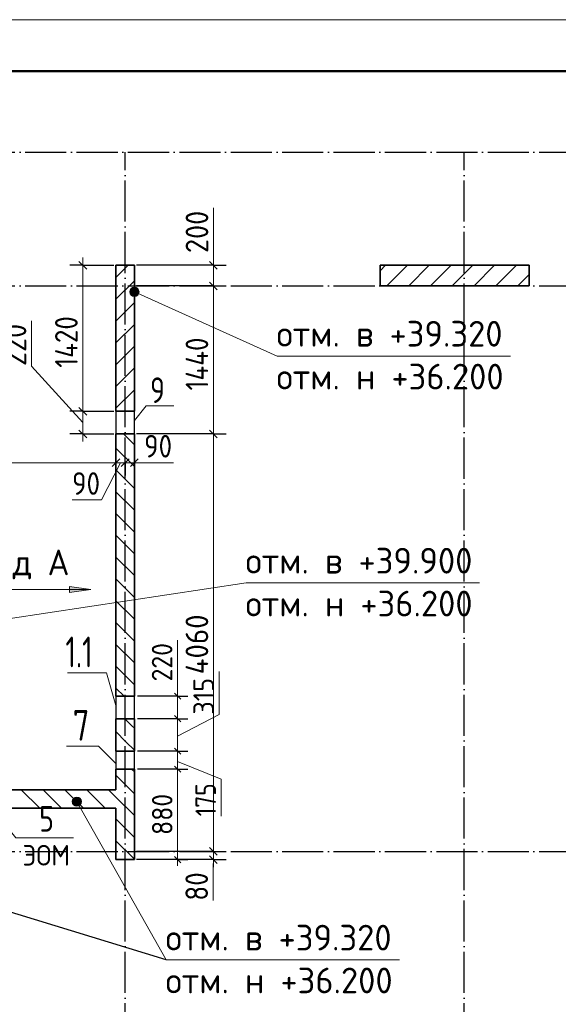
# Model space of a CAD drawing. Header units: millimetres. Extents: x -49773 to 2322955, y -3321 to 58485.
# Tile 371 of 580: x 1371148 to 1376390, y 29747 to 39324. Entities that reach past the tile are written whole.
import ezdxf

# ---------------------------------------------------------------- set-up
doc = ezdxf.new("R2010")
doc.units = ezdxf.units.MM
doc.linetypes.add('______11', pattern=[500, 400, -50, 0, -50])
doc.linetypes.add('______5', pattern=[1100, 800, -100, 100, -100])
for name, color, linetype, lineweight in [('Standard', 7, 'Continuous', 25), ('Высотная отметка (отверстия)', 7, 'Continuous', 13), ('Высотная отметки_ общее', 7, 'Continuous', 13), ('Макрос окна_ общее', 7, 'Continuous', 13), ('Размерная линия_ общее', 7, 'Continuous', 13), ('Размерная линия_ общее_1', 7, 'Continuous', 13), ('Стена_ общее', 7, 'Continuous', 35), ('тонкая', 7, 'Continuous', 25), ('Фундамент (1)', 7, 'Continuous', 35)]:
    doc.layers.add(name, color=color, linetype=linetype, lineweight=lineweight)
doc.layers.add('Осевая линия_ общее', color=7, linetype='______5', lineweight=13, true_color=0xa0a0a0)
doc.styles.add('ISOCPEUR', font='txt')

msp = doc.modelspace()

# ---------------------------------------------------------------- hatches: boundary and pattern name
at = {"layer": 'Высотная отметки_ общее', "linetype": 'Continuous', "lineweight": 13, "transparency": 33554687}
for points in [[(1372220.2, 36671.4), (1372238.6, 36712.5), (1372223.7, 36694.5)], [(1372238.6, 36712.5), (1372220.2, 36671.4), (1372228.4, 36650)], [(1372238.6, 36712.5), (1372228.4, 36650), (1372260, 36720.6)], [(1372260, 36720.6), (1372228.4, 36650), (1372246.3, 36635.1)], [(1372260, 36720.6), (1372246.3, 36635.1), (1372283.1, 36717.2)], [(1372283.1, 36717.2), (1372246.3, 36635.1), (1372269.4, 36631.6)], [(1372283.1, 36717.2), (1372269.4, 36631.6), (1372301.1, 36702.2)], [(1372301.1, 36702.2), (1372269.4, 36631.6), (1372290.8, 36639.8)], [(1372301.1, 36702.2), (1372290.8, 36639.8), (1372309.2, 36680.8)], [(1372309.2, 36680.8), (1372290.8, 36639.8), (1372305.8, 36657.7)], [(1371666.2, 31695.8), (1371666.2, 31740.8), (1371659.9, 31718.3)], [(1371666.2, 31740.8), (1371682.4, 31679.6), (1371682.4, 31757)], [(1371666.2, 31740.8), (1371666.2, 31695.8), (1371682.4, 31679.6)], [(1371682.4, 31757), (1371704.9, 31673.3), (1371704.9, 31763.3)], [(1371682.4, 31757), (1371682.4, 31679.6), (1371704.9, 31673.3)], [(1371704.9, 31763.3), (1371704.9, 31673.3), (1371727.4, 31679.6)], [(1371704.9, 31763.3), (1371727.4, 31679.6), (1371727.4, 31757)], [(1371727.4, 31757), (1371727.4, 31679.6), (1371743.6, 31695.8)], [(1371727.4, 31757), (1371743.6, 31695.8), (1371743.6, 31740.8)], [(1371743.6, 31740.8), (1371743.6, 31695.8), (1371749.9, 31718.3)]]:
    msp.add_hatch(color=7, dxfattribs=at).paths.add_polyline_path(points)
at = {"layer": 'Осевая линия_ общее', "linetype": 'Continuous', "lineweight": 13, "transparency": 33554687}
msp.add_hatch(color=7, dxfattribs=at).paths.add_polyline_path([(1371632.2, 33751.7), (1371842.2, 33781.7), (1371632.2, 33811.7)])

# ---------------------------------------------------------------- linework, layer by layer
at = {"color": 7, "linetype": 'Continuous', "lineweight": 35, "transparency": 33554687}
for p, q in [((1376104.8, 36934.5), (1374654.8, 36934.5)), ((1374654.8, 36934.5), (1374654.8, 36734.5)), ((1376104.8, 36734.5), (1376104.8, 36934.5)), ((1374654.8, 36734.5), (1376104.8, 36734.5))]:
    msp.add_line(p, q, dxfattribs=at)
at = {"color": 253, "linetype": '______11', "lineweight": 18, "true_color": 0xababab, "transparency": 33554687}
for p, q in [((1374654.8, 36879.9), (1374709.4, 36934.5)), ((1374933.7, 36734.5), (1375133.7, 36934.5)), ((1375358, 36734.5), (1375558, 36934.5)), ((1375782.2, 36734.5), (1375982.2, 36934.5))]:
    msp.add_line(p, q, dxfattribs=at)
at = {"color": 253, "linetype": '______5', "lineweight": 18, "true_color": 0xababab, "transparency": 33554687}
for p, q in [((1374721.6, 36734.5), (1374921.6, 36934.5)), ((1375145.8, 36734.5), (1375345.8, 36934.5)), ((1375570.1, 36734.5), (1375770.1, 36934.5)), ((1375994.3, 36734.5), (1376104.8, 36845))]:
    msp.add_line(p, q, dxfattribs=at)
at = {"layer": 'Standard', "color": 7, "linetype": 'Continuous', "lineweight": 13, "transparency": 33554687}
msp.add_lwpolyline([(1328054.2, -2676.4), (1387454.2, -2676.4), (1387454.2, 39323.6), (1328054.2, 39323.6), (1328054.2, -2676.4)], close=True, dxfattribs=at)
at = {"layer": 'Standard', "color": 7, "linetype": 'Continuous', "lineweight": 50, "transparency": 33554687}
msp.add_lwpolyline([(1330054.2, 38823.6), (1386954.2, 38823.6), (1386954.2, -2176.4), (1330054.2, -2176.4), (1330054.2, 38823.6)], close=True, dxfattribs=at)
at = {"layer": 'Высотная отметка (отверстия)', "color": 7, "linetype": 'Continuous', "lineweight": 13, "transparency": 33554687}
for points in [[(1372264.7, 35424.5), (1372379.7, 35568.6), (1372649.7, 35568.6)], [(1372084.7, 32654.2), (1371992.6, 32972.5), (1371612.6, 32972.5)], [(1370769.7, 31784.5), (1371111.5, 31366.6), (1371671.5, 31366.6)]]:
    msp.add_lwpolyline(points, dxfattribs=at)
at = {"layer": 'Высотная отметки_ общее', "color": 7, "linetype": 'Continuous', "lineweight": 13, "transparency": 33554687}
for p, q in [((1372223.7, 36694.5), (1372223.7, 36694.5)), ((1372283.1, 36717.2), (1372283.1, 36717.2)), ((1372246.3, 36635.1), (1372246.3, 36635.1)), ((1372305.8, 36657.7), (1372305.8, 36657.7)), ((1371659.9, 31718.3), (1371659.9, 31718.3)), ((1371704.9, 31763.3), (1371704.9, 31763.3)), ((1371749.9, 31718.3), (1371749.9, 31718.3)), ((1371704.9, 31673.3), (1371704.9, 31673.3))]:
    msp.add_line(p, q, dxfattribs=at)
for points in [[(1372264.7, 36676.1), (1373655.2, 36052.2), (1375923.3, 36052.2)], [(1369488.9, 33262), (1373353.3, 33844.9), (1375621.4, 33844.9)], [(1371712.4, 31705.4), (1372575.3, 30178.9), (1374843.5, 30178.9)]]:
    msp.add_lwpolyline(points, dxfattribs=at)
for centre in [(1372264.7, 36676.1), (1371704.9, 31718.3)]:
    msp.add_circle(centre, 45, dxfattribs=at)
at = {"layer": 'Макрос окна_ общее', "color": 7, "linetype": 'Continuous', "lineweight": -3, "transparency": 33554687}
for p, q in [((1372084.7, 35514.5), (1372084.7, 35294.5)), ((1372264.7, 35294.5), (1372264.7, 35514.5)), ((1372084.7, 32744.5), (1372084.7, 32524.5)), ((1372264.7, 32524.5), (1372264.7, 32744.5)), ((1372084.7, 32209.5), (1372084.7, 32034.5)), ((1372264.7, 32034.5), (1372264.7, 32209.5))]:
    msp.add_line(p, q, dxfattribs=at)
at = {"layer": 'Осевая линия_ общее', "color": 253, "linetype": '______11', "lineweight": -3, "true_color": 0xa0a0a0, "transparency": 33554687}
for p, q in [((1334694.8, 38034.5), (1381774.8, 38034.5)), ((1372174.8, 21356.3), (1372174.8, 38034.5)), ((1375474.8, 21356.3), (1375474.8, 38034.5)), ((1334694.8, 36734.5), (1381774.8, 36734.5)), ((1334694.8, 31234.5), (1381774.8, 31234.5))]:
    msp.add_line(p, q, dxfattribs=at)
at = {"layer": 'Осевая линия_ общее', "color": 7, "linetype": 'Continuous', "lineweight": 13, "transparency": 33554687}
for p, q in [((1371842.2, 33781.7), (1371632.2, 33811.7)), ((1371632.2, 33811.7), (1371632.2, 33751.7)), ((1370672.2, 33781.7), (1371842.2, 33781.7)), ((1371632.2, 33781.7), (1371617.2, 33781.7)), ((1371632.2, 33751.7), (1371842.2, 33781.7)), ((1371842.2, 33781.7), (1371842.2, 33781.7)), ((1371842.2, 33781.7), (1371842.2, 33781.7)), ((1371842.2, 33781.7), (1371842.2, 33781.7))]:
    msp.add_line(p, q, dxfattribs=at)
msp.add_lwpolyline([(1372084.7, 32089.5), (1371915, 32259.2), (1371605, 32259.2)], dxfattribs=at)
at = {"layer": 'Размерная линия_ общее', "color": 7, "linetype": 'Continuous', "lineweight": 13, "transparency": 33554687}
for p, q in [((1373033.6, 37053.9), (1373033.6, 37493.9)), ((1371762.7, 36934.5), (1371762.7, 37009.5)), ((1373033.2, 36834.5), (1373033.6, 37053.9)), ((1373033.2, 36934.5), (1373033.2, 37009.5)), ((1373033.2, 36734.5), (1373033.2, 36934.5)), ((1373033.2, 35294.5), (1373033.2, 36734.5)), ((1371262.7, 35954.5), (1371262.7, 36394.5)), ((1371762.7, 35404.5), (1371262.7, 35954.5)), ((1371762.7, 35294.5), (1371762.7, 35514.5)), ((1371762.7, 35294.5), (1371762.7, 35219.5)), ((1373033.2, 31234.5), (1373033.2, 35294.5)), ((1369554.7, 35014), (1372084.7, 35014)), ((1372129.7, 35014), (1371944.2, 34652.3)), ((1372084.7, 35014), (1372174.7, 35014)), ((1372174.7, 35014), (1372264.7, 35014)), ((1372219.7, 35014), (1372359.2, 35015.1)), ((1372264.7, 35014), (1372339.7, 35014)), ((1372359.2, 35015.1), (1372645.2, 35015.1)), ((1371944.2, 34652.3), (1371658.2, 34652.3)), ((1373033.2, 31154.5), (1373033.2, 31234.5)), ((1373033.2, 31194.5), (1373031.1, 31041.3)), ((1373033.2, 31154.5), (1373033.2, 31079.5)), ((1373031.1, 31041.3), (1373031.1, 30755.3))]:
    msp.add_line(p, q, dxfattribs=at)
at = {"layer": 'Размерная линия_ общее', "color": 7, "linetype": 'Continuous', "lineweight": 25, "transparency": 33554687}
for p, q in [((1371800.2, 36897), (1371725.2, 36972)), ((1373070.7, 36897), (1372995.7, 36972)), ((1373070.7, 36697), (1372995.7, 36772)), ((1371800.2, 35477), (1371725.2, 35552)), ((1371800.2, 35257), (1371725.2, 35332)), ((1373070.7, 35257), (1372995.7, 35332)), ((1372047.2, 34976.5), (1372122.2, 35051.5)), ((1372137.2, 34976.5), (1372212.2, 35051.5)), ((1372227.2, 34976.5), (1372302.2, 35051.5)), ((1373070.7, 31197), (1372995.7, 31272)), ((1373070.7, 31117), (1372995.7, 31192))]:
    msp.add_line(p, q, dxfattribs=at)
at = {"layer": 'Размерная линия_ общее', "color": 253, "linetype": 'Continuous', "lineweight": -3, "true_color": 0xa0a0a0, "transparency": 33554687}
for p, q in [((1371762.7, 36934.5), (1371637.7, 36934.5)), ((1371762.7, 36934.5), (1371887.7, 36934.5)), ((1371762.7, 36934.5), (1372064.7, 36934.5)), ((1373033.2, 36934.5), (1372908.2, 36934.5)), ((1373033.2, 36934.5), (1373158.2, 36934.5)), ((1373033.2, 36734.5), (1372908.2, 36734.5)), ((1373033.2, 36734.5), (1373158.2, 36734.5)), ((1371762.7, 35514.5), (1371637.7, 35514.5)), ((1371762.7, 35514.5), (1371887.7, 35514.5)), ((1371762.7, 35514.5), (1372064.7, 35514.5)), ((1371762.7, 35294.5), (1371637.7, 35294.5)), ((1371762.7, 35294.5), (1371887.7, 35294.5)), ((1371762.7, 35294.5), (1372064.7, 35294.5)), ((1373033.2, 35294.5), (1372908.2, 35294.5)), ((1373033.2, 35294.5), (1373158.2, 35294.5)), ((1372084.7, 35014), (1372084.7, 35139)), ((1372174.7, 35014), (1372174.7, 35139)), ((1372264.7, 35014), (1372264.7, 35139)), ((1372084.7, 35014), (1372084.7, 34889)), ((1372174.7, 35014), (1372174.7, 34889)), ((1372174.7, 35014), (1372174.7, 35014)), ((1372264.7, 35014), (1372264.7, 34889)), ((1373033.2, 31234.5), (1372908.2, 31234.5)), ((1373033.2, 31234.5), (1373158.2, 31234.5)), ((1373033.2, 31154.5), (1372908.2, 31154.5)), ((1373033.2, 31154.5), (1373158.2, 31154.5))]:
    msp.add_line(p, q, dxfattribs=at)
at = {"layer": 'Размерная линия_ общее', "color": 7, "linetype": 'Continuous', "lineweight": 13, "transparency": 33554687}
msp.add_lwpolyline([(1371762.7, 35514.5), (1371762.7, 35918.7), (1371762.7, 35918.7), (1371762.7, 36934.5)], dxfattribs=at)
at = {"layer": 'Размерная линия_ общее', "color": 253, "linetype": 'Continuous', "lineweight": -3, "true_color": 0xa0a0a0, "transparency": 33554687}
for points in [[(1373033.2, 36934.5), (1373016.6, 36934.5), (1373016.6, 36934.5), (1372284.7, 36934.5)], [(1373033.2, 36734.5), (1373016.5, 36734.5), (1373016.5, 36734.5), (1372284.7, 36734.5)], [(1373033.2, 35294.5), (1373016.1, 35294.5), (1373016.1, 35294.5), (1373015.9, 35294.5), (1373015.9, 35294.5), (1372284.7, 35294.5)], [(1372084.7, 35014), (1372084.7, 35032), (1372084.7, 35032), (1372084.7, 35182.4)], [(1372264.7, 35014), (1372264.7, 35032.1), (1372264.7, 35032.1), (1372264.7, 35173.9)], [(1373033.2, 31234.5), (1373014.6, 31234.5), (1373014.6, 31234.5), (1373014.4, 31234.5), (1373014.4, 31234.5), (1373014.3, 31234.5), (1373014.3, 31234.5), (1372284.7, 31234.5)], [(1373033.2, 31154.5), (1373014.6, 31154.5), (1373014.6, 31154.5), (1373014.3, 31154.5), (1373014.3, 31154.5), (1373014.3, 31154.5), (1373014.3, 31154.5), (1372284.7, 31154.5)]]:
    msp.add_lwpolyline(points, dxfattribs=at)
at = {"layer": 'Размерная линия_ общее_1', "color": 7, "linetype": 'Continuous', "lineweight": 13, "transparency": 33554687}
for p, q in [((1372684.1, 32887.4), (1372684.1, 33287.4)), ((1373088, 32565.2), (1373088, 32985.2)), ((1372685.4, 32634.5), (1372684.1, 32887.4)), ((1372685.4, 32744.5), (1372685.4, 32804.5)), ((1372685.4, 32524.5), (1372685.4, 32744.5)), ((1372685.4, 32354.5), (1373088, 32565.2)), ((1372685.4, 32184.5), (1372685.4, 32524.5)), ((1372685.4, 32034.5), (1372685.4, 32184.5)), ((1372685.4, 32109.5), (1373108.7, 31935.9)), ((1373108.7, 31935.9), (1373108.7, 31575.9)), ((1372685.4, 31154.5), (1372685.4, 31094.5))]:
    msp.add_line(p, q, dxfattribs=at)
at = {"layer": 'Размерная линия_ общее_1', "color": 7, "linetype": 'Continuous', "lineweight": 25, "transparency": 33554687}
for p, q in [((1372715.4, 32714.5), (1372655.4, 32774.5)), ((1372715.4, 32494.5), (1372655.4, 32554.5)), ((1372715.4, 32179.5), (1372655.4, 32239.5)), ((1372715.4, 32004.5), (1372655.4, 32064.5)), ((1372715.4, 31124.5), (1372655.4, 31184.5))]:
    msp.add_line(p, q, dxfattribs=at)
at = {"layer": 'Размерная линия_ общее_1', "color": 253, "linetype": 'Continuous', "lineweight": -3, "true_color": 0xa0a0a0, "transparency": 33554687}
for p, q in [((1372685.4, 32744.5), (1372585.4, 32744.5)), ((1372685.4, 32744.5), (1372785.4, 32744.5)), ((1372685.4, 32524.5), (1372585.4, 32524.5)), ((1372685.4, 32524.5), (1372785.4, 32524.5)), ((1372685.4, 32209.5), (1372785.4, 32209.5)), ((1372685.4, 32034.5), (1372585.4, 32034.5)), ((1372685.4, 32034.5), (1372785.4, 32034.5)), ((1372685.4, 31154.5), (1372294.7, 31154.5)), ((1372685.4, 31154.5), (1372585.4, 31154.5)), ((1372685.4, 31154.5), (1372785.4, 31154.5))]:
    msp.add_line(p, q, dxfattribs=at)
for points in [[(1372685.4, 32744.5), (1372664.2, 32744.5), (1372664.2, 32744.5), (1372294.7, 32744.5)], [(1372685.4, 32524.5), (1372664.4, 32524.5), (1372664.4, 32524.5), (1372294.7, 32524.5)], [(1372685.4, 32209.5), (1372664.7, 32209.5), (1372664.7, 32209.5), (1372294.7, 32209.5)], [(1372685.4, 32034.5), (1372664.8, 32034.5), (1372664.8, 32034.5), (1372294.7, 32034.5)]]:
    msp.add_lwpolyline(points, dxfattribs=at)
at = {"layer": 'Размерная линия_ общее_1', "color": 7, "linetype": 'Continuous', "lineweight": 13, "transparency": 33554687}
msp.add_lwpolyline([(1372685.4, 31154.5), (1372685.4, 31306.1), (1372685.4, 31306.1), (1372685.4, 31311.7), (1372685.4, 31311.7), (1372685.4, 31410.8), (1372685.4, 31410.8), (1372685.4, 32034.5)], dxfattribs=at)
at = {"layer": 'Стена_ общее', "color": 7, "linetype": 'Continuous', "lineweight": 35, "transparency": 33554687}
for p, q in [((1372264.7, 36934.5), (1372084.7, 36934.5)), ((1372084.7, 36934.5), (1372084.7, 35514.5)), ((1372264.7, 35514.5), (1372264.7, 36934.5)), ((1372264.7, 36934.5), (1372264.7, 36934.5)), ((1372264.7, 35514.5), (1372084.7, 35514.5)), ((1372084.7, 35294.5), (1372264.7, 35294.5)), ((1372084.7, 35294.5), (1372084.7, 32744.5)), ((1372264.7, 32744.5), (1372264.7, 35294.5)), ((1372264.7, 35294.5), (1372264.7, 35294.5)), ((1372264.7, 32744.5), (1372084.7, 32744.5)), ((1372084.7, 32524.5), (1372264.7, 32524.5)), ((1372084.7, 32524.5), (1372084.7, 32209.5)), ((1372264.7, 32209.5), (1372264.7, 32524.5)), ((1372264.7, 32209.5), (1372084.7, 32209.5)), ((1372084.7, 32034.5), (1372264.7, 32034.5)), ((1372084.7, 32034.5), (1372084.7, 31834.5)), ((1372264.7, 31154.5), (1372264.7, 32034.5)), ((1372084.7, 31834.5), (1370789.7, 31834.5)), ((1369554.7, 31654.5), (1372084.7, 31654.5)), ((1372084.7, 31654.5), (1372084.7, 31154.5)), ((1372084.7, 31154.5), (1372264.7, 31154.5))]:
    msp.add_line(p, q, dxfattribs=at)
at = {"layer": 'Стена_ общее', "color": 253, "linetype": '______5', "lineweight": 18, "true_color": 0xababab, "transparency": 33554687}
for p, q in [((1372084.7, 36816.5), (1372202.7, 36934.5)), ((1372084.7, 36392.3), (1372264.7, 36572.3)), ((1372084.7, 35968), (1372264.7, 36148)), ((1372084.7, 35543.8), (1372264.7, 35723.8)), ((1372237.2, 32034.5), (1372264.7, 32007)), ((1371344.4, 31654.5), (1371164.4, 31834.5)), ((1371768.7, 31654.5), (1371588.7, 31834.5)), ((1372084.7, 31762.8), (1372013, 31834.5)), ((1372084.7, 31762.8), (1372264.7, 31582.8)), ((1372084.7, 31338.5), (1372264.7, 31158.5))]:
    msp.add_line(p, q, dxfattribs=at)
at = {"layer": 'Стена_ общее', "color": 7, "linetype": 'Continuous', "lineweight": 13, "transparency": 33554687}
for p, q in [((1372264.7, 35514.5), (1372264.7, 36934.5)), ((1372264.7, 35294.5), (1372264.7, 35514.5))]:
    msp.add_line(p, q, dxfattribs=at)
at = {"layer": 'Стена_ общее', "color": 253, "linetype": '______11', "lineweight": 18, "true_color": 0xababab, "transparency": 33554687}
for p, q in [((1372084.7, 36604.4), (1372264.7, 36784.4)), ((1372084.7, 36180.2), (1372264.7, 36360.1)), ((1372084.7, 35755.9), (1372264.7, 35935.9)), ((1372159.2, 35294.5), (1372264.7, 35189)), ((1372084.7, 31974.9), (1372264.7, 31794.9)), ((1371556.6, 31654.5), (1371376.6, 31834.5)), ((1371980.8, 31654.5), (1371800.8, 31834.5)), ((1372084.7, 31550.6), (1372264.7, 31370.6))]:
    msp.add_line(p, q, dxfattribs=at)
at = {"layer": 'Стена_ общее', "color": 253, "linetype": '______5', "lineweight": 18, "true_color": 0xababab, "transparency": 33554687}
for points in [[(1372084.7, 35156.9), (1372084.7, 35156.9), (1372264.7, 34976.9)], [(1372084.7, 34732.6), (1372084.7, 34732.6), (1372264.7, 34552.6)], [(1372084.7, 34308.4), (1372084.7, 34308.4), (1372264.7, 34128.4)], [(1372084.7, 33884.1), (1372084.7, 33884.1), (1372264.7, 33704.1)], [(1372084.7, 33459.8), (1372084.7, 33459.8), (1372264.7, 33279.8)], [(1372084.7, 33035.6), (1372084.7, 33035.6), (1372264.7, 32855.6)], [(1372171.5, 32524.5), (1372239.7, 32456.3), (1372239.7, 32456.3), (1372264.7, 32431.3)]]:
    msp.add_lwpolyline(points, dxfattribs=at)
at = {"layer": 'Стена_ общее', "color": 253, "linetype": '______11', "lineweight": 18, "true_color": 0xababab, "transparency": 33554687}
for points in [[(1372084.7, 34944.7), (1372084.7, 34944.7), (1372264.7, 34764.7)], [(1372084.7, 34520.5), (1372084.7, 34520.5), (1372264.7, 34340.5)], [(1372084.7, 34096.2), (1372084.7, 34096.2), (1372264.7, 33916.2)], [(1372084.7, 33671.9), (1372084.7, 33671.9), (1372264.7, 33492)], [(1372084.7, 33247.7), (1372084.7, 33247.7), (1372264.7, 33067.7)], [(1372084.7, 32823.4), (1372084.7, 32823.4), (1372163.6, 32744.5)], [(1372084.7, 32399.2), (1372084.7, 32399.2), (1372182.7, 32301.2), (1372182.7, 32301.2), (1372264.7, 32219.2)]]:
    msp.add_lwpolyline(points, dxfattribs=at)
at = {"layer": 'тонкая'}
msp.add_line((1372575.3, 30178.9), (1369186.6, 31215.1), dxfattribs=at)

# ---------------------------------------------------------------- texts
at = {"layer": 'Standard', "color": 7, "linetype": 'Continuous', "lineweight": 25, "transparency": 33554687, "insert": (1370667, 33880.4), "char_height": 250, "width": 1043.177, "attachment_point": 7, "style": 'ISOCPEUR'}
msp.add_mtext('\\W0.95;Вид А', dxfattribs=at)
at = {"layer": 'Высотная отметка (отверстия)', "color": 7, "linetype": 'Continuous', "lineweight": 25, "transparency": 33554687, "char_height": 250, "attachment_point": 7, "style": 'ISOCPEUR'}
for s, insert, width in [('\\W0.78;9', (1372417.7, 35595), 272.004), ('\\W0.78;5', (1371339, 31426.6), 272.013)]:
    msp.add_mtext(s, dxfattribs=dict(at, insert=insert, width=width))
at = {"layer": 'Высотная отметка (отверстия)', "color": 7, "linetype": 'Continuous', "lineweight": 18, "transparency": 33554687, "insert": (1371176.5, 31096.6), "char_height": 200, "width": 592.383, "attachment_point": 7, "style": 'ISOCPEUR'}
msp.add_mtext('\\W0.93;ЭОМ', dxfattribs=at)
at = {"layer": 'Высотная отметки_ общее', "color": 7, "linetype": 'Continuous', "lineweight": 25, "transparency": 33554687, "char_height": 250, "width": 2395.89, "attachment_point": 7, "style": 'ISOCPEUR'}
for s, insert in [('{\\W0.9800;отм. в +39.320}', (1373648.3, 36143.9)), ('\\W0.98;отм. н +36.200', (1373648.3, 35727.2)), ('{\\W0.9800;отм. в +39.900}', (1373346.4, 33936.6)), ('\\W0.98;отм. н +36.200', (1373346.4, 33519.9)), ('{\\W0.9800;отм. в +39.320}', (1372568.5, 30270.6)), ('\\W0.98;отм. н +36.200', (1372568.5, 29853.9))]:
    msp.add_mtext(s, dxfattribs=dict(at, insert=insert))
at = {"layer": 'Размерная линия_ общее', "color": 7, "linetype": 'Continuous', "lineweight": 25, "transparency": 33554687, "char_height": 220, "attachment_point": 7, "rotation": 90, "style": 'ISOCPEUR'}
for s, insert, width in [('\\W0.91;200', (1372983.6, 37053.9), 561.988), ('\\W0.87;1420', (1371712.7, 35938.5), 689.431), ('\\W0.91;220', (1371212.7, 35954.5), 561.996), ('\\W0.87;1440', (1372983.2, 35717.5), 711.922), ('\\W0.93;4060', (1372983.2, 32956.5), 740.386), ('\\W0.87;80', (1372981.1, 30755.3), 403.94)]:
    msp.add_mtext(s, dxfattribs=dict(at, insert=insert, width=width))
at = {"layer": 'Размерная линия_ общее', "color": 7, "linetype": 'Continuous', "lineweight": 25, "transparency": 33554687, "char_height": 220, "width": 403.932, "attachment_point": 7, "style": 'ISOCPEUR'}
for insert in [(1372359.2, 35065.1), (1371658.2, 34702.3)]:
    msp.add_mtext('\\W0.87;90', dxfattribs=dict(at, insert=insert))
at = {"layer": 'Размерная линия_ общее_1', "color": 7, "linetype": 'Continuous', "lineweight": 18, "transparency": 33554687, "char_height": 200, "attachment_point": 7, "rotation": 90, "style": 'ISOCPEUR'}
for s, insert, width in [('\\W0.91;220', (1372634.1, 32887.4), 510.89), ('{\\W0.9200;315}', (1373038, 32565.2), 531.301), ('{\\W0.8300;175}', (1373058.7, 31575.9), 462.347), ('\\W0.91;880', (1372635.4, 31394.5), 510.905)]:
    msp.add_mtext(s, dxfattribs=dict(at, insert=insert, width=width))
at = {"layer": 'Фундамент (1)', "color": 7, "linetype": 'Continuous', "lineweight": 25, "transparency": 33554687, "char_height": 300, "attachment_point": 7, "style": 'ISOCPEUR'}
for s, insert, width in [('\\W0.68;1.1', (1371593.6, 33024), 492.496), ('\\W0.78;7', (1371664, 32310.7), 326.407)]:
    msp.add_mtext(s, dxfattribs=dict(at, insert=insert, width=width))

doc.saveas('drawing.dxf')
